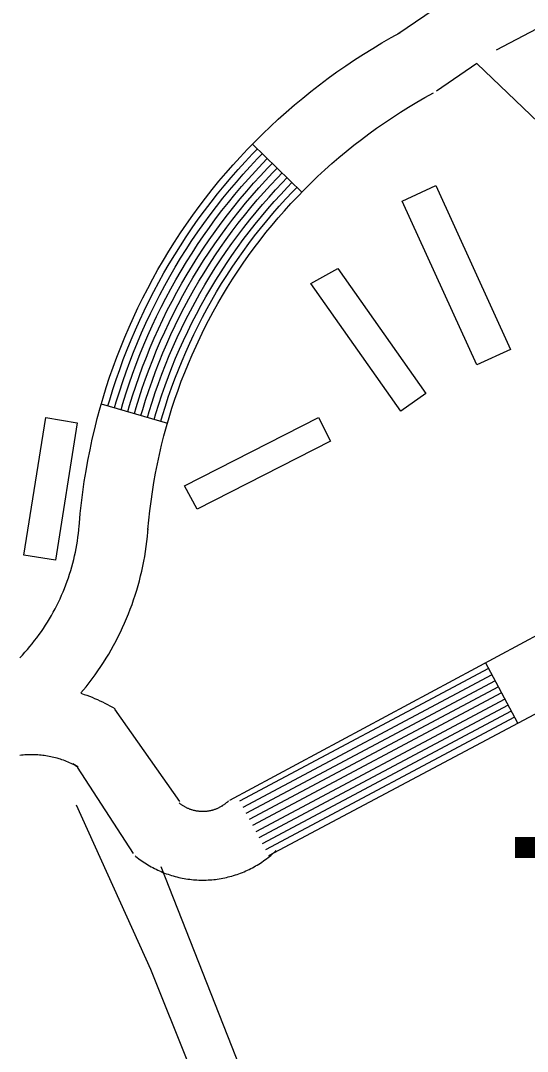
# Model space of a CAD drawing. Extents: x 3540316 to 3578335, y 553172 to 578787.
# Drawn here: x 3553485.1 to 3553705.9, y 569281.3 to 569730.5 of the extents above; entities that cross this region are included whole.
import ezdxf

# ---------------------------------------------------------------- set-up
doc = ezdxf.new("R2010")
doc.units = 0
for name, color, linetype in [('V-BLDG-OTLN', 7, 'Continuous'), ('V-DTCH-CNTR', 7, 'Continuous'), ('V-ROAD-CNTR', 7, 'Continuous'), ('V-SITE-OTLN-IDEN', 7, 'Continuous'), ('V-TOPO-SHOR', 7, 'Continuous')]:
    doc.layers.add(name, color=color, linetype=linetype)

msp = doc.modelspace()

# ---------------------------------------------------------------- linework, layer by layer
at = {"layer": 'V-BLDG-OTLN'}
for points in [[(3553665.98, 569658.61), (3553698.59, 569587.12), (3553683.94, 569580.44), (3553651.4, 569651.77)], [(3553623.39, 569622.45), (3553661.69, 569568.03), (3553650.74, 569560.32), (3553611.53, 569616.03)], [(3553509.76, 569555.25), (3553500.31, 569495.43), (3553486.59, 569497.6), (3553496.07, 569557.59)], [(3553561.98, 569517.64), (3553556.58, 569527.76), (3553614.86, 569557.52), (3553620.08, 569547.3)]]:
    msp.add_lwpolyline(points, close=True, dxfattribs=at)
at = {"layer": 'V-DTCH-CNTR'}
msp.add_lwpolyline([(3553737.27, 568899.04), (3553712.28, 568953.08), (3553650.5, 569102.39), (3553632.05, 569147.75), (3553588.08, 569255.83), (3553546.41, 569361.67)], dxfattribs=at)
at = {"layer": 'V-ROAD-CNTR'}
for p, q in [((3553586.13, 569676.7), (3553607.62, 569655.76)), ((3553520.28, 569563.44), (3553549.09, 569555.08)), ((3553701.75, 569424.26), (3553687.64, 569450.74))]:
    msp.add_line(p, q, dxfattribs=at)
for points in [[(3553692.49, 569717.77), (3557097.89, 571505.06), (3557202.35, 571556.9)], [(3553677.07, 569743.45), (3553649.42, 569724.62)], [(3553510.74, 569511.54), (3553511.13, 569515.69), (3553511.61, 569520.35), (3553512.21, 569525.05), (3553512.88, 569529.63), (3553513.61, 569534.24), (3553514.43, 569538.88), (3553515.36, 569543.48), (3553516.33, 569548.07), (3553517.41, 569552.6), (3553518.53, 569557.12), (3553519.78, 569561.7), (3553521.07, 569566.17), (3553522.44, 569570.61), (3553523.91, 569575.12), (3553525.46, 569579.52), (3553527.05, 569583.89), (3553528.75, 569588.26), (3553530.51, 569592.62), (3553532.36, 569596.94), (3553534.29, 569601.2), (3553536.25, 569605.39), (3553538.32, 569609.66), (3553540.48, 569613.82), (3553542.67, 569617.92), (3553544.96, 569622.04), (3553547.33, 569626.11), (3553549.74, 569630.09), (3553552.21, 569634.02), (3553554.77, 569637.97), (3553557.42, 569641.86), (3553560.11, 569645.68), (3553562.87, 569649.45), (3553565.71, 569653.21), (3553568.61, 569656.88), (3553571.54, 569660.49), (3553574.57, 569664.09), (3553577.67, 569667.62), (3553580.78, 569671.06), (3553584, 569674.51), (3553587.26, 569677.86), (3553590.6, 569681.18), (3553593.98, 569684.41), (3553597.38, 569687.57), (3553600.85, 569690.7), (3553604.44, 569693.81), (3553608.04, 569696.79), (3553611.64, 569699.7), (3553615.36, 569702.59), (3553619.09, 569705.39), (3553622.92, 569708.16), (3553626.78, 569710.83), (3553630.61, 569713.4), (3553634.58, 569715.98), (3553638.58, 569718.44), (3553642.54, 569720.82), (3553646.62, 569723.18), (3553650.67, 569725.39)], [(3553683.93, 569711.83), (3553666.31, 569699.83)], [(3553683.93, 569711.83), (3553751.06, 569647.69)], [(3553540.62, 569508.78), (3553540.99, 569512.77), (3553541.41, 569516.89), (3553541.94, 569520.97), (3553542.54, 569525.14), (3553543.19, 569529.27), (3553543.91, 569533.3), (3553544.74, 569537.41), (3553545.6, 569541.47), (3553546.57, 569545.53), (3553547.56, 569549.58), (3553548.66, 569553.57), (3553549.82, 569557.57), (3553551.04, 569561.55), (3553552.32, 569565.48), (3553553.71, 569569.41), (3553555.13, 569573.34), (3553556.64, 569577.2), (3553558.21, 569581.09), (3553559.82, 569584.85), (3553561.55, 569588.67), (3553563.32, 569592.48), (3553565.13, 569596.18), (3553567.03, 569599.86), (3553569.02, 569603.58), (3553571.03, 569607.2), (3553573.11, 569610.77), (3553575.27, 569614.32), (3553577.51, 569617.89), (3553579.75, 569621.36), (3553582.08, 569624.77), (3553584.48, 569628.18), (3553586.95, 569631.55), (3553589.46, 569634.88), (3553592.03, 569638.13), (3553594.66, 569641.38), (3553597.32, 569644.53), (3553600.06, 569647.66), (3553602.87, 569650.76), (3553605.71, 569653.8), (3553608.6, 569656.77), (3553611.55, 569659.71), (3553614.55, 569662.58), (3553617.63, 569665.44), (3553620.7, 569668.21), (3553623.82, 569670.91), (3553627.03, 569673.56), (3553630.28, 569676.19), (3553633.58, 569678.75), (3553636.9, 569681.25), (3553640.23, 569683.66), (3553643.67, 569686.03), (3553647.15, 569688.37), (3553650.6, 569690.61), (3553654.16, 569692.8), (3553657.77, 569694.97), (3553661.32, 569697.02), (3553665.06, 569699.06)], [(3553523.16, 569562.61), (3553523.95, 569565.31), (3553525.3, 569569.7), (3553526.75, 569574.16), (3553528.29, 569578.51), (3553529.86, 569582.84), (3553531.54, 569587.16), (3553533.28, 569591.46), (3553535.11, 569595.73), (3553537.01, 569599.94), (3553538.95, 569604.1), (3553541, 569608.31), (3553543.13, 569612.42), (3553545.3, 569616.49), (3553547.56, 569620.56), (3553549.91, 569624.57), (3553552.29, 569628.51), (3553554.74, 569632.4), (3553557.27, 569636.31), (3553559.89, 569640.15), (3553562.54, 569643.93), (3553565.28, 569647.66), (3553568.08, 569651.37), (3553570.95, 569655.01), (3553573.85, 569658.58), (3553576.84, 569662.13), (3553579.91, 569665.63), (3553582.99, 569669.03), (3553586.17, 569672.44), (3553588.28, 569674.61)], [(3553526.05, 569561.77), (3553526.82, 569564.45), (3553528.16, 569568.8), (3553529.59, 569573.2), (3553531.11, 569577.5), (3553532.66, 569581.78), (3553534.33, 569586.05), (3553536.05, 569590.31), (3553537.85, 569594.52), (3553539.74, 569598.69), (3553541.66, 569602.81), (3553543.68, 569606.96), (3553545.79, 569611.02), (3553547.94, 569615.06), (3553550.17, 569619.07), (3553552.48, 569623.04), (3553554.85, 569626.94), (3553557.27, 569630.79), (3553559.76, 569634.65), (3553562.36, 569638.44), (3553564.98, 569642.18), (3553567.69, 569645.87), (3553570.46, 569649.54), (3553573.29, 569653.13), (3553576.16, 569656.67), (3553579.12, 569660.18), (3553582.15, 569663.63), (3553585.2, 569667), (3553588.34, 569670.37), (3553590.43, 569672.51)], [(3553528.93, 569560.93), (3553529.7, 569563.59), (3553531.02, 569567.89), (3553532.44, 569572.23), (3553533.94, 569576.49), (3553535.47, 569580.73), (3553537.12, 569584.95), (3553538.82, 569589.16), (3553540.6, 569593.32), (3553542.46, 569597.44), (3553544.37, 569601.52), (3553546.36, 569605.61), (3553548.45, 569609.63), (3553550.57, 569613.62), (3553552.78, 569617.59), (3553555.06, 569621.51), (3553557.4, 569625.36), (3553559.8, 569629.18), (3553562.26, 569632.99), (3553564.82, 569636.73), (3553567.42, 569640.43), (3553570.1, 569644.08), (3553572.83, 569647.71), (3553575.64, 569651.26), (3553578.48, 569654.76), (3553581.39, 569658.22), (3553584.39, 569661.64), (3553587.41, 569664.97), (3553590.51, 569668.3), (3553592.58, 569670.42)], [(3553531.81, 569560.1), (3553532.57, 569562.73), (3553533.88, 569566.98), (3553535.28, 569571.27), (3553536.76, 569575.47), (3553538.28, 569579.67), (3553539.91, 569583.84), (3553541.59, 569588.01), (3553543.35, 569592.11), (3553545.19, 569596.19), (3553547.08, 569600.23), (3553549.04, 569604.27), (3553551.1, 569608.23), (3553553.21, 569612.19), (3553555.38, 569616.1), (3553557.64, 569619.97), (3553559.95, 569623.78), (3553562.33, 569627.56), (3553564.76, 569631.33), (3553567.29, 569635.02), (3553569.86, 569638.68), (3553572.51, 569642.29), (3553575.21, 569645.87), (3553577.98, 569649.38), (3553580.79, 569652.85), (3553583.67, 569656.27), (3553586.63, 569659.64), (3553589.62, 569662.94), (3553592.68, 569666.22), (3553594.73, 569668.33)], [(3553534.69, 569559.26), (3553535.44, 569561.87), (3553536.74, 569566.08), (3553538.12, 569570.3), (3553539.59, 569574.46), (3553541.09, 569578.61), (3553542.7, 569582.73), (3553544.36, 569586.85), (3553546.09, 569590.9), (3553547.92, 569594.93), (3553549.79, 569598.94), (3553551.72, 569602.92), (3553553.76, 569606.84), (3553555.84, 569610.75), (3553557.99, 569614.62), (3553560.22, 569618.44), (3553562.5, 569622.21), (3553564.86, 569625.95), (3553567.26, 569629.67), (3553569.75, 569633.31), (3553572.29, 569636.93), (3553574.91, 569640.5), (3553577.58, 569644.04), (3553580.32, 569647.5), (3553583.1, 569650.93), (3553585.94, 569654.31), (3553588.87, 569657.64), (3553591.83, 569660.91), (3553594.85, 569664.15), (3553596.88, 569666.23)], [(3553537.57, 569558.43), (3553538.32, 569561.01), (3553539.6, 569565.17), (3553540.96, 569569.34), (3553542.41, 569573.45), (3553543.9, 569577.56), (3553545.48, 569581.63), (3553547.13, 569585.7), (3553548.84, 569589.69), (3553550.64, 569593.68), (3553552.49, 569597.64), (3553554.41, 569601.57), (3553556.41, 569605.44), (3553558.48, 569609.32), (3553560.6, 569613.13), (3553562.8, 569616.91), (3553565.06, 569620.63), (3553567.39, 569624.34), (3553569.76, 569628), (3553572.22, 569631.6), (3553574.73, 569635.18), (3553577.32, 569638.71), (3553579.96, 569642.21), (3553582.66, 569645.63), (3553585.41, 569649.02), (3553588.22, 569652.36), (3553591.11, 569655.65), (3553594.03, 569658.88), (3553597.02, 569662.08), (3553599.03, 569664.14)], [(3553540.45, 569557.59), (3553541.19, 569560.15), (3553542.46, 569564.27), (3553543.8, 569568.38), (3553545.24, 569572.44), (3553546.71, 569576.5), (3553548.27, 569580.52), (3553549.9, 569584.55), (3553551.58, 569588.48), (3553553.37, 569592.43), (3553555.2, 569596.35), (3553557.09, 569600.22), (3553559.07, 569604.04), (3553561.11, 569607.89), (3553563.21, 569611.65), (3553565.38, 569615.37), (3553567.61, 569619.05), (3553569.92, 569622.73), (3553572.26, 569626.34), (3553574.69, 569629.9), (3553577.17, 569633.43), (3553579.73, 569636.92), (3553582.33, 569640.38), (3553585, 569643.75), (3553587.73, 569647.11), (3553590.49, 569650.4), (3553593.35, 569653.65), (3553596.24, 569656.85), (3553599.2, 569660.01), (3553601.17, 569662.04)], [(3553543.33, 569556.75), (3553544.07, 569559.29), (3553545.32, 569563.36), (3553546.64, 569567.41), (3553548.06, 569571.43), (3553549.51, 569575.45), (3553551.06, 569579.41), (3553552.67, 569583.4), (3553554.33, 569587.27), (3553556.09, 569591.18), (3553557.91, 569595.06), (3553559.77, 569598.88), (3553561.72, 569602.65), (3553563.75, 569606.45), (3553565.81, 569610.17), (3553567.95, 569613.84), (3553570.16, 569617.48), (3553572.45, 569621.11), (3553574.76, 569624.68), (3553577.15, 569628.19), (3553579.61, 569631.68), (3553582.14, 569635.13), (3553584.71, 569638.54), (3553587.34, 569641.88), (3553590.04, 569645.2), (3553592.77, 569648.44), (3553595.59, 569651.65), (3553598.45, 569654.82), (3553601.37, 569657.94), (3553603.32, 569659.95)], [(3553546.21, 569555.92), (3553546.94, 569558.43), (3553548.18, 569562.45), (3553549.48, 569566.45), (3553550.89, 569570.42), (3553552.32, 569574.39), (3553553.85, 569578.31), (3553555.44, 569582.25), (3553557.07, 569586.06), (3553558.82, 569589.92), (3553560.62, 569593.77), (3553562.45, 569597.53), (3553564.38, 569601.25), (3553566.39, 569605.02), (3553568.42, 569608.68), (3553570.53, 569612.3), (3553572.71, 569615.9), (3553574.98, 569619.5), (3553577.25, 569623.02), (3553579.62, 569626.48), (3553582.04, 569629.93), (3553584.54, 569633.34), (3553587.08, 569636.71), (3553589.68, 569640), (3553592.35, 569643.29), (3553595.05, 569646.49), (3553597.82, 569649.66), (3553600.66, 569652.79), (3553603.54, 569655.87), (3553605.47, 569657.86)], [(3553484.78, 569452.79), (3553485.9, 569453.98), (3553487.01, 569455.21), (3553488.11, 569456.46), (3553489.17, 569457.72), (3553490.19, 569458.97), (3553491.23, 569460.29), (3553492.22, 569461.59), (3553493.19, 569462.91), (3553494.15, 569464.27), (3553495.08, 569465.65), (3553495.98, 569467), (3553496.84, 569468.38), (3553497.72, 569469.83), (3553498.55, 569471.25), (3553499.34, 569472.66), (3553500.11, 569474.1), (3553500.89, 569475.62), (3553501.61, 569477.07), (3553502.29, 569478.52), (3553502.99, 569480.07), (3553503.65, 569481.6), (3553504.25, 569483.08), (3553504.85, 569484.64), (3553505.42, 569486.18), (3553505.96, 569487.74), (3553506.49, 569489.32), (3553506.97, 569490.87), (3553507.43, 569492.46), (3553507.87, 569494.06), (3553508.27, 569495.63), (3553508.64, 569497.24), (3553509, 569498.87), (3553509.31, 569500.47), (3553509.61, 569502.12), (3553509.87, 569503.69), (3553510.1, 569505.34), (3553510.32, 569507.02), (3553510.5, 569508.62), (3553510.64, 569510.28), (3553510.73, 569511.36)], [(3553511.4, 569437.51), (3553513.62, 569440.23), (3553514.94, 569441.91), (3553516.27, 569443.64), (3553517.55, 569445.41), (3553518.8, 569447.17), (3553520.01, 569448.96), (3553521.23, 569450.79), (3553522.39, 569452.66), (3553523.49, 569454.47), (3553524.58, 569456.33), (3553525.65, 569458.25), (3553526.69, 569460.18), (3553527.66, 569462.08), (3553528.63, 569464.03), (3553529.57, 569466.05), (3553530.44, 569467.98), (3553531.3, 569469.96), (3553532.14, 569472.01), (3553532.91, 569474.03), (3553533.67, 569476.07), (3553534.37, 569478.1), (3553535.05, 569480.14), (3553535.71, 569482.26), (3553536.31, 569484.33), (3553536.87, 569486.4), (3553537.42, 569488.55), (3553537.9, 569490.65), (3553538.37, 569492.74), (3553538.79, 569494.89), (3553539.18, 569497.02), (3553539.53, 569499.19), (3553539.83, 569501.33), (3553540.1, 569503.44), (3553540.35, 569505.64), (3553540.54, 569507.78), (3553540.63, 569508.96)], [(3553731.77, 569474.25), (3553576.13, 569390.61)], [(3553689.05, 569448.09), (3553580.5, 569390.27)], [(3553745.88, 569447.77), (3553593.2, 569366.44)], [(3553690.46, 569445.45), (3553581.91, 569387.62)], [(3553691.87, 569442.8), (3553583.32, 569384.97)], [(3553693.28, 569440.15), (3553584.73, 569382.32)], [(3553511.38, 569437.37), (3553512.82, 569436.88), (3553513.97, 569436.47), (3553515.1, 569436.05), (3553516.25, 569435.59), (3553517.38, 569435.13), (3553518.56, 569434.62), (3553519.68, 569434.1), (3553520.74, 569433.59), (3553521.88, 569433.03), (3553522.98, 569432.45), (3553524.02, 569431.89), (3553525.13, 569431.26), (3553526.12, 569430.68)], [(3553694.69, 569437.5), (3553586.15, 569379.68)], [(3553696.11, 569434.86), (3553587.56, 569377.03)], [(3553526.09, 569430.39), (3553554.32, 569390.18)], [(3553697.52, 569432.21), (3553588.97, 569374.38)], [(3553698.93, 569429.56), (3553590.38, 569371.73)], [(3553700.34, 569426.91), (3553591.79, 569369.09)], [(3553484.76, 569410.44), (3553485.48, 569410.52), (3553486.24, 569410.59), (3553486.9, 569410.64), (3553487.6, 569410.68), (3553488.37, 569410.72), (3553489.05, 569410.74), (3553489.73, 569410.74), (3553490.45, 569410.73), (3553491.22, 569410.72), (3553491.89, 569410.69), (3553492.58, 569410.64), (3553493.3, 569410.59), (3553494.01, 569410.52), (3553494.73, 569410.44), (3553495.42, 569410.34), (3553496.15, 569410.24), (3553496.82, 569410.13), (3553497.52, 569410), (3553498.24, 569409.85), (3553498.93, 569409.7), (3553499.6, 569409.53), (3553500.28, 569409.36), (3553500.97, 569409.16), (3553501.7, 569408.95), (3553502.36, 569408.74), (3553502.99, 569408.53), (3553503.68, 569408.29), (3553504.36, 569408.03), (3553505.03, 569407.77), (3553505.7, 569407.49), (3553506.3, 569407.23), (3553506.95, 569406.93), (3553507.64, 569406.6), (3553508.24, 569406.31), (3553508.87, 569405.97), (3553509.54, 569405.61), (3553510.12, 569405.29), (3553507.84, 569406.64)], [(3553509.83, 569405.15), (3553534.21, 569367.51)], [(3553554.18, 569389.58), (3553554.22, 569389.54), (3553554.41, 569389.39), (3553554.64, 569389.22), (3553554.88, 569389.04), (3553555.12, 569388.87), (3553555.37, 569388.69), (3553555.57, 569388.56), (3553555.79, 569388.42), (3553556.07, 569388.25), (3553556.32, 569388.1), (3553556.57, 569387.96), (3553556.8, 569387.83), (3553557.04, 569387.71), (3553557.32, 569387.57), (3553557.58, 569387.45), (3553557.81, 569387.34), (3553558.09, 569387.22), (3553558.35, 569387.11), (3553558.61, 569387.01), (3553558.89, 569386.91), (3553559.15, 569386.81), (3553559.4, 569386.73), (3553559.64, 569386.65), (3553559.96, 569386.56), (3553560.25, 569386.48), (3553560.5, 569386.41), (3553560.75, 569386.35), (3553561.08, 569386.28), (3553561.34, 569386.22), (3553561.58, 569386.18), (3553561.9, 569386.13), (3553562.19, 569386.08), (3553562.44, 569386.05), (3553562.73, 569386.02), (3553563.01, 569385.99), (3553563.32, 569385.97), (3553563.61, 569385.95), (3553563.86, 569385.93), (3553564.15, 569385.93), (3553564.45, 569385.92), (3553564.69, 569385.93), (3553564.99, 569385.93), (3553565.3, 569385.95), (3553565.57, 569385.96), (3553565.87, 569385.99), (3553566.12, 569386.01), (3553566.42, 569386.04), (3553566.73, 569386.08), (3553566.97, 569386.12), (3553567.24, 569386.16), (3553567.56, 569386.22), (3553567.82, 569386.28), (3553568.07, 569386.33), (3553568.36, 569386.4), (3553568.68, 569386.48), (3553568.93, 569386.55), (3553569.18, 569386.62), (3553569.46, 569386.71), (3553569.73, 569386.8), (3553570, 569386.9), (3553570.26, 569387), (3553570.55, 569387.11), (3553570.78, 569387.2), (3553571.03, 569387.32), (3553571.33, 569387.45), (3553571.58, 569387.57), (3553571.82, 569387.69), (3553572.06, 569387.81), (3553572.3, 569387.94), (3553572.6, 569388.11), (3553572.84, 569388.25), (3553573.03, 569388.37), (3553573.27, 569388.52), (3553573.54, 569388.7), (3553573.78, 569388.86), (3553574.02, 569389.03), (3553574.21, 569389.17), (3553574.43, 569389.35), (3553574.69, 569389.55), (3553574.88, 569389.71), (3553575.1, 569389.9), (3553575.34, 569390.11), (3553575.53, 569390.28), (3553575.8, 569390.54)], [(3553535, 569366.51), (3553535.29, 569366.27), (3553535.96, 569365.74), (3553536.59, 569365.26), (3553537.23, 569364.78), (3553537.87, 569364.32), (3553538.52, 569363.87), (3553539.23, 569363.4), (3553539.93, 569362.96), (3553540.58, 569362.56), (3553541.27, 569362.15), (3553541.98, 569361.75), (3553542.7, 569361.36), (3553543.43, 569360.97), (3553544.12, 569360.63), (3553544.85, 569360.28), (3553545.61, 569359.93), (3553546.33, 569359.62), (3553547.08, 569359.31), (3553547.83, 569359.01), (3553548.58, 569358.73), (3553549.34, 569358.46), (3553550.13, 569358.19), (3553550.93, 569357.95), (3553551.65, 569357.73), (3553552.41, 569357.52), (3553553.21, 569357.31), (3553554.03, 569357.11), (3553554.77, 569356.95), (3553555.57, 569356.78), (3553556.41, 569356.63), (3553557.17, 569356.5), (3553557.95, 569356.38), (3553558.78, 569356.27), (3553559.58, 569356.18), (3553560.39, 569356.1), (3553561.17, 569356.04), (3553561.96, 569355.99), (3553562.81, 569355.95), (3553563.6, 569355.93), (3553564.39, 569355.92), (3553565.24, 569355.93), (3553566.04, 569355.95), (3553566.81, 569355.98), (3553567.63, 569356.03), (3553568.43, 569356.09), (3553569.26, 569356.17), (3553570.04, 569356.26), (3553570.82, 569356.36), (3553571.65, 569356.49), (3553572.46, 569356.62), (3553573.21, 569356.76), (3553574.03, 569356.92), (3553574.84, 569357.11), (3553575.61, 569357.29), (3553576.35, 569357.48), (3553577.15, 569357.7), (3553577.95, 569357.94), (3553578.71, 569358.17), (3553579.47, 569358.43), (3553580.23, 569358.7), (3553580.99, 569358.98), (3553581.73, 569359.27), (3553582.5, 569359.59), (3553583.25, 569359.91), (3553583.94, 569360.23), (3553584.69, 569360.58), (3553585.42, 569360.95), (3553586.15, 569361.33), (3553586.86, 569361.71), (3553587.51, 569362.08), (3553588.21, 569362.49), (3553588.96, 569362.94), (3553589.63, 569363.38), (3553590.27, 569363.8), (3553590.94, 569364.26), (3553591.59, 569364.72), (3553592.28, 569365.22), (3553592.92, 569365.72), (3553593.51, 569366.19), (3553594.16, 569366.72), (3553594.78, 569367.25), (3553595.35, 569367.76), (3553595.97, 569368.32), (3553596.49, 569368.81)]]:
    msp.add_lwpolyline(points, dxfattribs=at)
at = {"layer": 'V-TOPO-SHOR'}
msp.add_lwpolyline([(3553713.06, 568905.46), (3553674.57, 568995.38), (3553630.6, 569097.05), (3553575.51, 569232.85), (3553541.83, 569316.92), (3553509.5, 569388.6)], dxfattribs=at)

# ---------------------------------------------------------------- texts
at = {"layer": 'V-SITE-OTLN-IDEN'}
msp.add_text('Trailer Park', height=82.9998, dxfattribs=at).set_placement((3553698.01, 569291.71))

doc.saveas('drawing.dxf')
